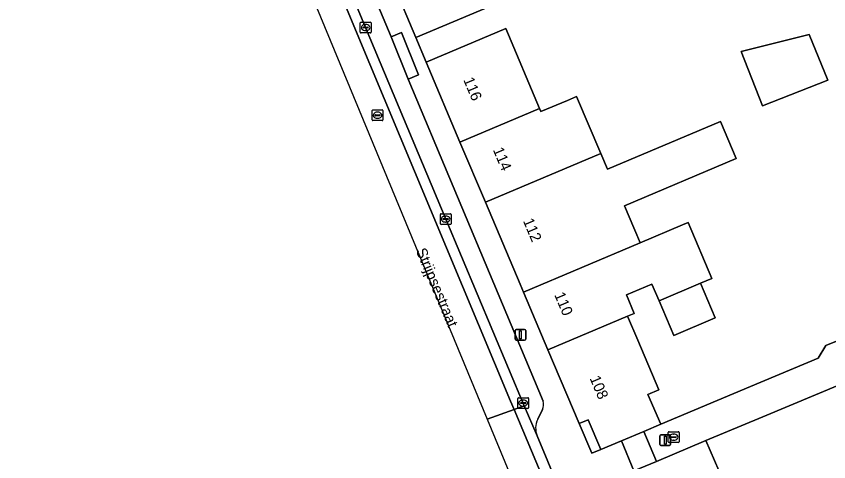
# Model space of a CAD drawing. Extents: x 159716 to 160783, y 383290 to 384031.
# Drawn here: x 159896.5 to 159971.7, y 383393.6 to 383434.9 of the extents above; entities that cross this region are included whole.
import ezdxf

# ---------------------------------------------------------------- set-up
doc = ezdxf.new("R2010")
doc.units = 0
for name, color, linetype in [('IMGEO_Erf', 7, 'Continuous'), ('IMGEO_Kolk', 7, 'Continuous'), ('IMGEO_Lichtmast', 7, 'Continuous'), ('IMGEO_Muur', 7, 'Continuous'), ('IMGEO_Openbare_ruimte_label', 7, 'Continuous'), ('IMGEO_Pand', 7, 'Continuous'), ('IMGEO_Pand_nummerreeks', 7, 'Continuous'), ('IMGEO_Parkeervlak_open', 7, 'Continuous'), ('IMGEO_Rijbaan_lokaal_gesloten', 7, 'Continuous'), ('IMGEO_Rijbaan_lokaal_open', 7, 'Continuous'), ('IMGEO_Rioolput', 7, 'Continuous'), ('IMGEO_Voetpad_open', 7, 'Continuous')]:
    doc.layers.add(name, color=color, linetype=linetype)

msp = doc.modelspace()

# ---------------------------------------------------------------- linework, layer by layer
at = {"layer": 'IMGEO_Erf'}
msp.add_lwpolyline([(159941.955, 383436.529), (159933.483, 383432.945), (159934.446, 383430.646), (159941.822, 383433.767), (159944.954, 383426.366), (159945.076, 383426.077), (159947.526, 383427.114), (159948.366, 383427.47), (159950.602, 383422.189), (159951.219, 383420.731), (159961.683, 383425.162), (159963.141, 383421.717), (159952.803, 383417.339), (159953.658, 383415.318), (159953.942, 383414.647), (159954.252, 383413.915), (159958.189, 383415.581), (159958.686, 383415.791), (159960.881, 383410.604), (159959.855, 383410.17), (159961.212, 383406.964), (159957.365, 383405.336), (159956.008, 383408.542), (159955.351, 383410.093), (159952.989, 383409.094), (159953.716, 383407.377), (159953.099, 383407.116), (159954.039, 383404.895), (159955.978, 383400.291), (159954.974, 383399.866), (159956.171, 383397.116), (159964.467, 383400.606), (159970.721, 383403.237), (159971.433, 383404.409), (159981.106, 383408.32)], dxfattribs=at)
for points in [[(159971.619, 383428.977), (159965.577, 383426.604), (159963.617, 383431.63), (159969.911, 383433.23)], [(159984.798, 383394.809), (159985.313, 383395.024), (159981.233, 383405.1), (159976.168, 383403.049), (159975.37, 383401.882), (159965.611, 383397.809), (159960.351, 383395.613), (159961.541, 383392.808), (159960.569, 383392.405), (159963.004, 383386.528), (159963.175, 383386.116), (159963.388, 383385.601), (159970.318, 383388.472), (159971.37, 383385.932), (159964.714, 383383.174), (159965.616, 383380.998), (159965.688, 383380.824), (159973.086, 383383.859), (159972.332, 383385.699), (159975.189, 383386.871), (159975.944, 383385.031), (159986.987, 383389.561)], [(159949.775, 383394.416), (159950.622, 383394.775), (159949.448, 383397.528), (159948.601, 383397.17)]]:
    msp.add_lwpolyline(points, close=True, dxfattribs=at)
at = {"layer": 'IMGEO_Kolk'}
for p, q in [((159928.349, 383433.439), (159928.349, 383434.291)), ((159928.424, 383434.365), (159929.276, 383434.365)), ((159928.608, 383433.859), (159928.608, 383433.871)), ((159929.046, 383433.822), (159928.648, 383433.822)), ((159928.651, 383433.908), (159929.049, 383433.908)), ((159928.837, 383434.145), (159928.862, 383434.145)), ((159929.092, 383433.871), (159929.092, 383433.859)), ((159929.35, 383434.291), (159929.35, 383433.439)), ((159929.276, 383433.365), (159928.424, 383433.365)), ((159928.86, 383433.585), (159928.835, 383433.585)), ((159935.762, 383415.692), (159935.762, 383416.544)), ((159935.837, 383416.618), (159936.689, 383416.618)), ((159936.763, 383416.544), (159936.763, 383415.692)), ((159936.021, 383416.112), (159936.021, 383416.124)), ((159936.459, 383416.075), (159936.061, 383416.075)), ((159936.064, 383416.161), (159936.462, 383416.161)), ((159936.273, 383415.838), (159936.248, 383415.838)), ((159936.25, 383416.398), (159936.275, 383416.398)), ((159936.505, 383416.124), (159936.505, 383416.112)), ((159936.689, 383415.618), (159935.837, 383415.618)), ((159942.927, 383398.643), (159942.927, 383399.495)), ((159943.002, 383399.569), (159943.854, 383399.569)), ((159943.415, 383399.349), (159943.44, 383399.349)), ((159943.928, 383399.495), (159943.928, 383398.643)), ((159943.854, 383398.569), (159943.002, 383398.569)), ((159943.186, 383399.063), (159943.186, 383399.075)), ((159943.624, 383399.026), (159943.226, 383399.026)), ((159943.229, 383399.112), (159943.627, 383399.112)), ((159943.438, 383398.789), (159943.413, 383398.789)), ((159943.67, 383399.075), (159943.67, 383399.063)), ((159956.859, 383395.488), (159956.859, 383396.34)), ((159956.934, 383396.414), (159957.786, 383396.414)), ((159957.86, 383396.34), (159957.86, 383395.488)), ((159957.118, 383395.908), (159957.118, 383395.92)), ((159957.556, 383395.871), (159957.158, 383395.871)), ((159957.161, 383395.957), (159957.559, 383395.957)), ((159957.37, 383395.634), (159957.345, 383395.634)), ((159957.347, 383396.194), (159957.372, 383396.194)), ((159957.602, 383395.92), (159957.602, 383395.908)), ((159957.786, 383395.414), (159956.934, 383395.414))]:
    msp.add_line(p, q, dxfattribs=at)
for points in [[(159928.349, 383433.439), (159928.349, 383434.291)], [(159928.424, 383434.365), (159929.276, 383434.365)], [(159929.35, 383434.291), (159929.35, 383433.439)], [(159929.276, 383433.365), (159928.424, 383433.365)], [(159935.762, 383415.692), (159935.762, 383416.544)], [(159935.837, 383416.618), (159936.689, 383416.618)], [(159936.763, 383416.544), (159936.763, 383415.692)], [(159936.689, 383415.618), (159935.837, 383415.618)], [(159942.927, 383398.643), (159942.927, 383399.495)], [(159943.002, 383399.569), (159943.854, 383399.569)], [(159943.928, 383399.495), (159943.928, 383398.643)], [(159943.854, 383398.569), (159943.002, 383398.569)], [(159956.859, 383395.488), (159956.859, 383396.34)], [(159956.934, 383396.414), (159957.786, 383396.414)], [(159957.86, 383396.34), (159957.86, 383395.488)], [(159957.786, 383395.414), (159956.934, 383395.414)]]:
    msp.add_lwpolyline(points, dxfattribs=at)
for centre, radius, start, end in [((159928.426, 383434.289), 0.0765, 91.55205, 178.44795), ((159928.426, 383434.289), 0.0765, 91.55205, 178.44795), ((159928.648, 383433.868), 0.0403, 85.87752, 175.75265), ((159928.645, 383433.858), 0.0366, 178.93798, 274.71019), ((159929.049, 383433.865), 0.043, 264.86636, 352.45326), ((159929.053, 383433.87), 0.0386, 1.73085, 96.63898), ((159929.274, 383434.289), 0.0765, 1.55205, 88.44795), ((159929.274, 383434.289), 0.0765, 1.55205, 88.44795), ((159928.426, 383433.441), 0.0765, 181.55205, 268.44795), ((159928.426, 383433.441), 0.0765, 181.55205, 268.44795), ((159929.274, 383433.441), 0.0765, 271.55205, 358.44795), ((159929.274, 383433.441), 0.0765, 271.55205, 358.44795), ((159935.839, 383416.542), 0.0765, 91.55205, 178.44795), ((159935.839, 383416.542), 0.0765, 91.55205, 178.44795), ((159936.687, 383416.542), 0.0765, 1.55205, 88.44795), ((159936.687, 383416.542), 0.0765, 1.55205, 88.44795), ((159936.061, 383416.121), 0.0403, 85.87752, 175.75265), ((159936.058, 383416.111), 0.0366, 178.93798, 274.71019), ((159936.462, 383416.118), 0.043, 264.86636, 352.45326), ((159936.466, 383416.123), 0.0386, 1.73085, 96.63898), ((159935.839, 383415.694), 0.0765, 181.55205, 268.44795), ((159935.839, 383415.694), 0.0765, 181.55205, 268.44795), ((159936.687, 383415.694), 0.0765, 271.55205, 358.44795), ((159936.687, 383415.694), 0.0765, 271.55205, 358.44795), ((159943.004, 383399.493), 0.0765, 91.55205, 178.44795), ((159943.004, 383399.493), 0.0765, 91.55205, 178.44795), ((159943.852, 383399.493), 0.0765, 1.55205, 88.44795), ((159943.852, 383399.493), 0.0765, 1.55205, 88.44795), ((159943.004, 383398.645), 0.0765, 181.55205, 268.44795), ((159943.004, 383398.645), 0.0765, 181.55205, 268.44795), ((159943.226, 383399.072), 0.0403, 85.87752, 175.75265), ((159943.223, 383399.062), 0.0366, 178.93798, 274.71019), ((159943.627, 383399.069), 0.043, 264.86636, 352.45326), ((159943.631, 383399.074), 0.0386, 1.73085, 96.63898), ((159943.852, 383398.645), 0.0765, 271.55205, 358.44795), ((159943.852, 383398.645), 0.0765, 271.55205, 358.44795), ((159956.936, 383396.338), 0.0765, 91.55205, 178.44795), ((159956.936, 383396.338), 0.0765, 91.55205, 178.44795), ((159957.784, 383396.338), 0.0765, 1.55205, 88.44795), ((159957.784, 383396.338), 0.0765, 1.55205, 88.44795), ((159956.936, 383395.49), 0.0765, 181.55205, 268.44795), ((159956.936, 383395.49), 0.0765, 181.55205, 268.44795), ((159957.158, 383395.917), 0.0403, 85.87752, 175.75265), ((159957.155, 383395.907), 0.0366, 178.93798, 274.71019), ((159957.559, 383395.914), 0.043, 264.86636, 352.45326), ((159957.563, 383395.919), 0.0386, 1.73085, 96.63898), ((159957.784, 383395.49), 0.0765, 271.55205, 358.44795), ((159957.784, 383395.49), 0.0765, 271.55205, 358.44795)]:
    msp.add_arc(centre, radius, start, end, dxfattribs=at)
for centre, major_axis, ratio, start_param, end_param in [((159928.836, 383433.865), (-0.387, 0.002), 0.722429, 4.712389, 7.853982), ((159928.861, 383433.865), (-0.39, 0.002), 0.717154, 1.570796, 4.712389), ((159936.249, 383416.118), (-0.387, 0.002), 0.722429, 4.712389, 7.853982), ((159936.274, 383416.118), (-0.39, 0.002), 0.717154, 1.570796, 4.712389), ((159943.414, 383399.069), (-0.387, 0.002), 0.722429, 4.712389, 7.853982), ((159943.439, 383399.069), (-0.39, 0.002), 0.717154, 1.570796, 4.712389), ((159957.346, 383395.914), (-0.387, 0.002), 0.722429, 4.712389, 7.853982), ((159957.371, 383395.914), (-0.39, 0.002), 0.717154, 1.570796, 4.712389)]:
    msp.add_ellipse(centre, major_axis=major_axis, ratio=ratio, start_param=start_param, end_param=end_param, dxfattribs=at)
at = {"layer": 'IMGEO_Lichtmast'}
for p, q in [((159942.676, 383404.997), (159942.676, 383405.797)), ((159942.676, 383405.797), (159942.676, 383404.997)), ((159942.776, 383405.897), (159943.566, 383405.897)), ((159943.566, 383405.897), (159942.776, 383405.897)), ((159943.666, 383405.797), (159943.666, 383404.997)), ((159943.666, 383404.997), (159943.666, 383405.797)), ((159943.566, 383404.897), (159942.776, 383404.897)), ((159942.776, 383404.897), (159943.566, 383404.897)), ((159956.083, 383395.225), (159956.083, 383396.025)), ((159956.083, 383396.025), (159956.083, 383395.225)), ((159956.183, 383396.125), (159956.973, 383396.125)), ((159956.973, 383396.125), (159956.183, 383396.125)), ((159957.073, 383396.025), (159957.073, 383395.225)), ((159957.073, 383395.225), (159957.073, 383396.025)), ((159956.973, 383395.125), (159956.183, 383395.125)), ((159956.183, 383395.125), (159956.973, 383395.125))]:
    msp.add_line(p, q, dxfattribs=at)
for points in [[(159943.096, 383405.772), (159943.246, 383405.772), (159943.246, 383405.022), (159943.096, 383405.022), (159943.096, 383405.772)], [(159956.503, 383396), (159956.653, 383396), (159956.653, 383395.25), (159956.503, 383395.25), (159956.503, 383396)]]:
    msp.add_lwpolyline(points, dxfattribs=at)
for centre, start, end in [((159942.776, 383405.797), 90, 180), ((159942.776, 383405.797), 90, 180), ((159943.566, 383405.797), 0, 90), ((159943.566, 383405.797), 360, 90), ((159942.776, 383404.997), 180, 270), ((159942.776, 383404.997), 180, 270), ((159943.566, 383404.997), 270, 0), ((159943.566, 383404.997), 270, 0), ((159956.183, 383396.025), 90, 180), ((159956.183, 383396.025), 90, 180), ((159956.973, 383396.025), 0, 90), ((159956.973, 383396.025), 360, 90), ((159956.183, 383395.225), 180, 270), ((159956.183, 383395.225), 180, 270), ((159956.973, 383395.225), 270, 0), ((159956.973, 383395.225), 270, 0)]:
    msp.add_arc(centre, 0.1, start, end, dxfattribs=at)
at = {"layer": 'IMGEO_Muur'}
for points in [[(159956.171, 383397.116), (159964.467, 383400.606)], [(159960.351, 383395.613), (159965.611, 383397.809)]]:
    msp.add_lwpolyline(points, dxfattribs=at)
at = {"layer": 'IMGEO_Pand'}
for points in [[(159939.979, 383441.314), (159931.482, 383437.721), (159933.483, 383432.945), (159941.955, 383436.529), (159944.552, 383437.627), (159942.536, 383442.395)], [(159937.575, 383423.245), (159944.954, 383426.366), (159941.822, 383433.767), (159934.446, 383430.646)], [(159971.619, 383428.977), (159969.911, 383433.23), (159963.617, 383431.63), (159965.577, 383426.604)], [(159950.602, 383422.189), (159948.366, 383427.47), (159947.526, 383427.114), (159945.076, 383426.077), (159944.954, 383426.366), (159937.575, 383423.245), (159939.933, 383417.67)], [(159950.602, 383422.189), (159939.933, 383417.67), (159943.143, 383410.078), (159943.453, 383409.345), (159954.252, 383413.915), (159953.942, 383414.647), (159953.658, 383415.318), (159952.803, 383417.339), (159963.141, 383421.717), (159961.683, 383425.162), (159951.219, 383420.731)], [(159956.008, 383408.542), (159959.855, 383410.17), (159960.881, 383410.604), (159958.686, 383415.791), (159958.189, 383415.581), (159954.252, 383413.915), (159943.453, 383409.345), (159945.716, 383403.992), (159953.099, 383407.116), (159953.716, 383407.377), (159952.989, 383409.094), (159955.351, 383410.093)], [(159959.855, 383410.17), (159956.008, 383408.542), (159957.365, 383405.336), (159961.212, 383406.964)], [(159953.099, 383407.116), (159945.716, 383403.992), (159948.601, 383397.17), (159949.448, 383397.528), (159950.622, 383394.775), (159952.516, 383395.574), (159954.59, 383396.449), (159956.171, 383397.116), (159954.974, 383399.866), (159955.978, 383400.291), (159954.039, 383404.895)], [(159963.175, 383386.116), (159963.004, 383386.528), (159960.569, 383392.405), (159961.541, 383392.808), (159960.351, 383395.613), (159955.755, 383393.669), (159953.683, 383392.792), (159951.785, 383391.989), (159952.906, 383389.413), (159951.999, 383389.04), (159954.693, 383382.601)]]:
    msp.add_lwpolyline(points, close=True, dxfattribs=at)
at = {"layer": 'IMGEO_Parkeervlak_open'}
for points in [[(159899.231, 383504.853), (159900.789, 383501.196), (159901.285, 383500), (159906.203, 383488.152), (159911.754, 383474.791), (159919.519, 383456.326), (159928.849, 383433.865), (159936.262, 383416.118), (159943.529, 383398.824), (159944.714, 383396.035)], [(159932.783, 383429.091), (159931.198, 383433.008), (159925.607, 383446.38), (159924.005, 383450.172), (159923.671, 383450.979), (159922.714, 383450.569)], [(159945.279, 383399.252), (159932.783, 383429.091)], [(159944.771, 383397.564), (159945.22, 383398.475)]]:
    msp.add_lwpolyline(points, dxfattribs=at)
for centre, radius, start, end in [((159943.966, 383398.961), 1.345, 338.81687, 12.49851), ((159946.495, 383396.734), 1.913, 154.29257, 201.43751)]:
    msp.add_arc(centre, radius, start, end, dxfattribs=at)
at = {"layer": 'IMGEO_Rijbaan_lokaal_gesloten'}
for points in [[(159898.421, 383504.292), (159903.109, 383492.991), (159910.35, 383475.775), (159918.123, 383457.211), (159927.747, 383434.036), (159934.862, 383417.01), (159942.26, 383399.261), (159942.587, 383398.482), (159943.529, 383398.824), (159936.262, 383416.118), (159928.849, 383433.865), (159919.519, 383456.326), (159911.754, 383474.791), (159906.203, 383488.152), (159901.285, 383500), (159900.789, 383501.196), (159899.231, 383504.853)], [(159949.017, 383383.161), (159949.871, 383383.505), (159948.812, 383386.157), (159944.714, 383396.035), (159943.529, 383398.824), (159942.587, 383398.482)]]:
    msp.add_lwpolyline(points, close=True, dxfattribs=at)
at = {"layer": 'IMGEO_Rijbaan_lokaal_open'}
for points in [[(159896.507, 383502.966), (159908.349, 383474.342), (159940.105, 383397.581), (159942.587, 383398.482), (159942.26, 383399.261), (159934.862, 383417.01), (159927.747, 383434.036), (159918.123, 383457.211), (159910.35, 383475.775), (159903.109, 383492.991), (159898.421, 383504.292), (159896.507, 383502.966)], [(159940.105, 383397.581), (159946.492, 383382.144), (159946.492, 383382.144), (159949.017, 383383.161), (159942.587, 383398.482)]]:
    msp.add_lwpolyline(points, close=True, dxfattribs=at)
at = {"layer": 'IMGEO_Rioolput'}
for p, q in [((159929.446, 383425.314), (159929.446, 383426.166)), ((159929.521, 383426.24), (159930.373, 383426.24)), ((159929.705, 383425.734), (159929.705, 383425.746)), ((159930.143, 383425.697), (159929.745, 383425.697)), ((159929.748, 383425.783), (159930.146, 383425.783)), ((159929.934, 383426.02), (159929.959, 383426.02)), ((159930.189, 383425.746), (159930.189, 383425.734)), ((159930.447, 383426.166), (159930.447, 383425.314)), ((159930.373, 383425.24), (159929.521, 383425.24)), ((159929.957, 383425.46), (159929.932, 383425.46))]:
    msp.add_line(p, q, dxfattribs=at)
for points in [[(159929.446, 383425.314), (159929.446, 383426.166)], [(159929.521, 383426.24), (159930.373, 383426.24)], [(159930.447, 383426.166), (159930.447, 383425.314)], [(159930.373, 383425.24), (159929.521, 383425.24)]]:
    msp.add_lwpolyline(points, dxfattribs=at)
for centre, radius, start, end in [((159929.523, 383426.164), 0.0765, 91.55205, 178.44795), ((159929.523, 383426.164), 0.0765, 91.55205, 178.44795), ((159929.745, 383425.743), 0.0403, 85.87752, 175.75265), ((159929.742, 383425.733), 0.0366, 178.93798, 274.71019), ((159930.146, 383425.74), 0.043, 264.86636, 352.45326), ((159930.15, 383425.745), 0.0386, 1.73085, 96.63898), ((159930.371, 383426.164), 0.0765, 1.55205, 88.44795), ((159930.371, 383426.164), 0.0765, 1.55205, 88.44795), ((159929.523, 383425.316), 0.0765, 181.55205, 268.44795), ((159929.523, 383425.316), 0.0765, 181.55205, 268.44795), ((159930.371, 383425.316), 0.0765, 271.55205, 358.44795), ((159930.371, 383425.316), 0.0765, 271.55205, 358.44795)]:
    msp.add_arc(centre, radius, start, end, dxfattribs=at)
for centre, major_axis, ratio, start_param, end_param in [((159929.933, 383425.74), (-0.387, 0.002), 0.722429, 4.712389, 7.853982), ((159929.958, 383425.74), (-0.39, 0.002), 0.717154, 1.570796, 4.712389)]:
    msp.add_ellipse(centre, major_axis=major_axis, ratio=ratio, start_param=start_param, end_param=end_param, dxfattribs=at)
at = {"layer": 'IMGEO_Voetpad_open'}
for points in [[(159925.607, 383446.38), (159931.198, 383433.008), (159932.162, 383433.398), (159933.747, 383429.481), (159932.783, 383429.091), (159945.279, 383399.252)], [(159943.453, 383409.345), (159943.143, 383410.078), (159939.933, 383417.67), (159937.575, 383423.245), (159934.446, 383430.646), (159933.483, 383432.945), (159931.482, 383437.721)], [(160002.766, 383413.38), (160001.522, 383416.497), (160000.127, 383415.939), (160000, 383415.888), (159998.734, 383415.382), (159991.174, 383412.394), (159983.837, 383409.4), (159981.106, 383408.32), (159971.433, 383404.409), (159970.721, 383403.237), (159964.467, 383400.606), (159956.171, 383397.116), (159954.59, 383396.449), (159955.755, 383393.669), (159960.351, 383395.613), (159965.611, 383397.809), (159975.37, 383401.882), (159976.168, 383403.049), (159981.233, 383405.1), (159982.277, 383405.523), (159985.015, 383406.605), (159993.306, 383410.03)], [(159974.74, 383334.431), (159969.165, 383347.884), (159968.777, 383348.817), (159965.918, 383355.69), (159963.258, 383362.084), (159960.27, 383369.266), (159959.29, 383371.615), (159956.68, 383377.852), (159954.693, 383382.601), (159951.999, 383389.04), (159950.917, 383391.626), (159951.785, 383391.989), (159953.683, 383392.792), (159952.516, 383395.574), (159950.622, 383394.775), (159949.775, 383394.416), (159948.601, 383397.17), (159945.716, 383403.992), (159943.453, 383409.345)], [(159945.22, 383398.475), (159944.771, 383397.564)], [(159944.714, 383396.035), (159948.812, 383386.157)]]:
    msp.add_lwpolyline(points, dxfattribs=at)
for points in [[(159931.198, 383433.008), (159932.783, 383429.091), (159933.747, 383429.481), (159932.162, 383433.398)], [(159955.755, 383393.669), (159954.59, 383396.449), (159952.516, 383395.574), (159953.683, 383392.792)]]:
    msp.add_lwpolyline(points, close=True, dxfattribs=at)
for centre, radius, start, end in [((159943.966, 383398.961), 1.345, 338.81687, 12.49851), ((159946.495, 383396.734), 1.913, 154.29257, 201.43751)]:
    msp.add_arc(centre, radius, start, end, dxfattribs=at)

# ---------------------------------------------------------------- texts
at = {"layer": 'IMGEO_Openbare_ruimte_label'}
msp.add_text('Strijpsestraat', height=1, rotation=292.95036, dxfattribs=at).set_placement((159933.475, 383413.184))
at = {"layer": 'IMGEO_Pand_nummerreeks'}
for s, rotation, p in [('116', 292.9177, (159937.867, 383429.028)), ('114', 292.9264, (159940.61, 383422.539)), ('112', 292.9181, (159943.392, 383415.959)), ('110', 292.9181, (159946.286, 383409.115)), ('108', 292.97074, (159949.565, 383401.369))]:
    msp.add_text(s, height=1, rotation=rotation, dxfattribs=at).set_placement(p)

doc.saveas('drawing.dxf')
